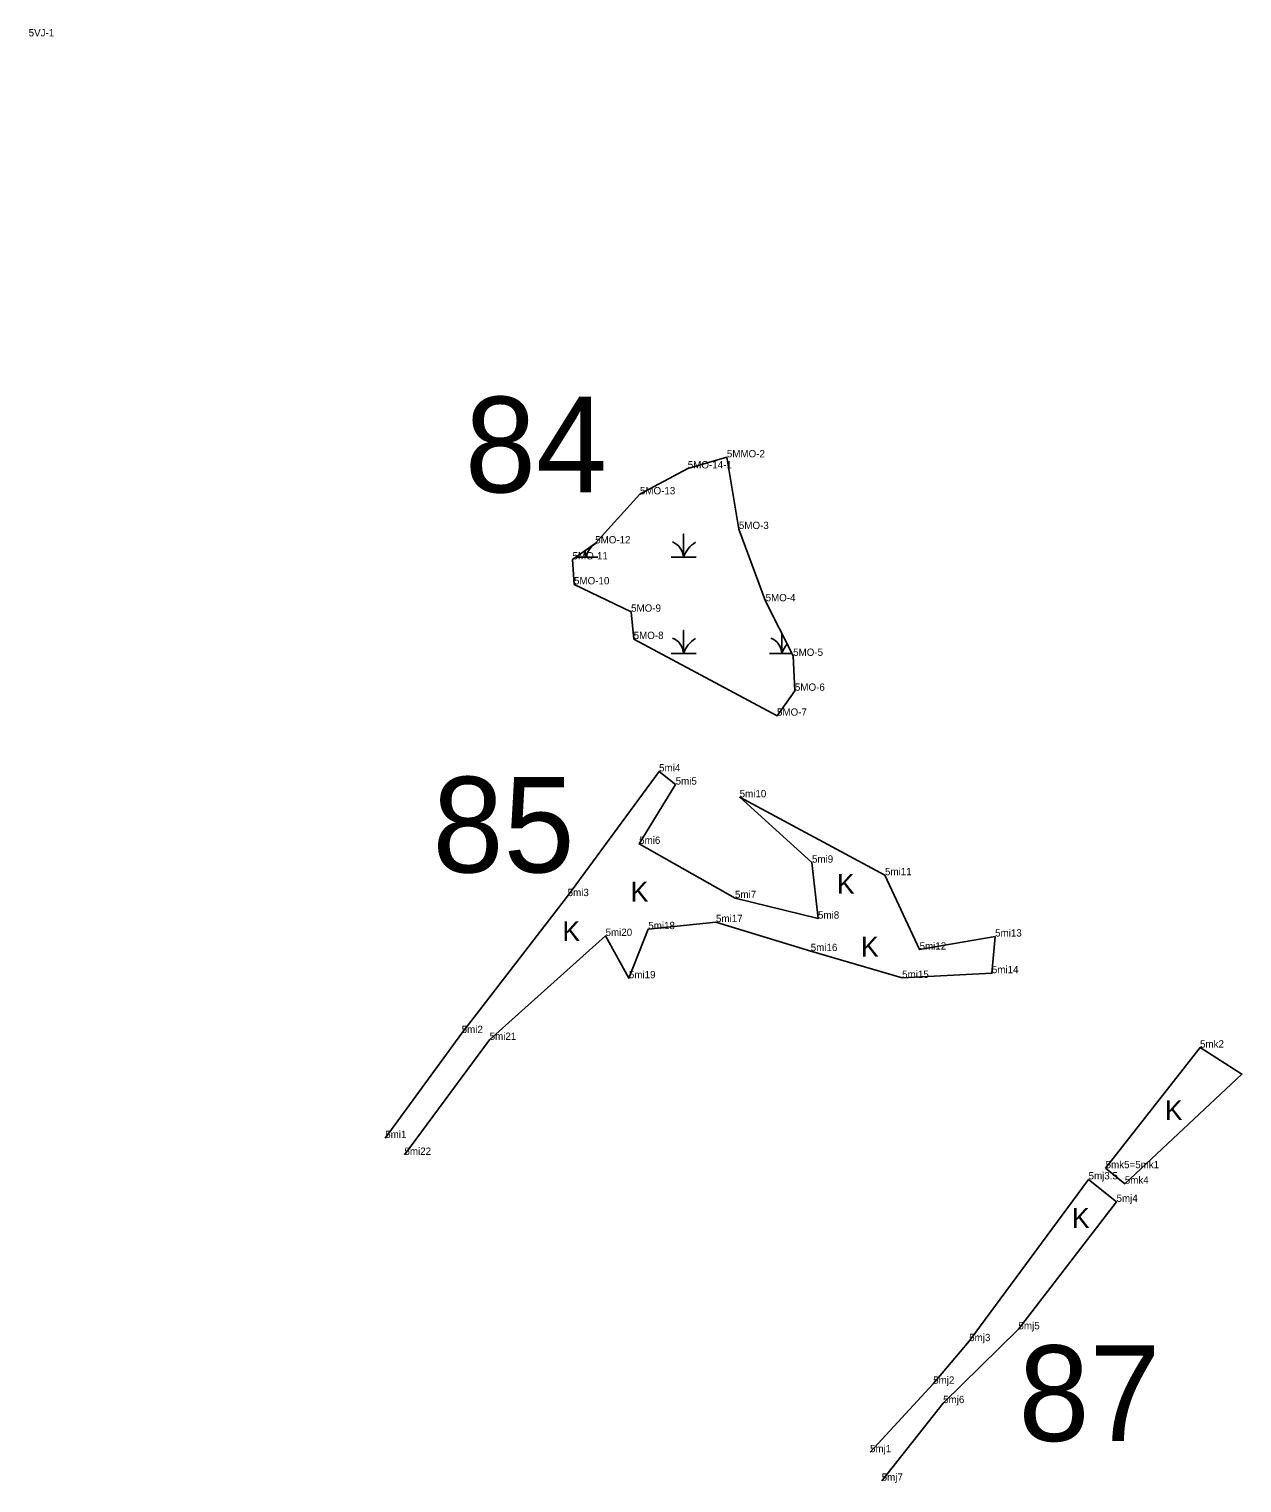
# Model space of a CAD drawing. Extents: x 2072529 to 2268796, y 436423 to 470397.
# Drawn here: x 2129755 to 2130584, y 446158 to 447153 of the extents above; entities that cross this region are included whole.
import ezdxf

# ---------------------------------------------------------------- set-up
doc = ezdxf.new("R2010")
doc.units = 0
for name, color, linetype in [('Default', 7, 'Continuous'), ('Exist Environmental Wetland Boundary', 7, 'Continuous'), ('Exist Environmental Wetland Boundary Cogo Comment', 7, 'Continuous'), ('Exist Environmental Wetland Boundary Cogo Point CELL', 7, 'Continuous'), ('Exist Hydro Swamp or Marsh', 7, 'Continuous')]:
    doc.layers.add(name, color=color, linetype=linetype)

msp = doc.modelspace()

# ---------------------------------------------------------------- linework, layer by layer
at = {"layer": 'Exist Environmental Wetland Boundary'}
for points in [[(2130205.28, 446852.08), (2130232.01, 446859.66), (2130240.22, 446810.63), (2130258.5, 446761.21), (2130277.33, 446723.87), (2130278.53, 446700), (2130266.29, 446682.95), (2130168.29, 446735.39), (2130166.5, 446754.07), (2130127.49, 446772.77), (2130126.47, 446789.84), (2130141.95, 446800.79), (2130172.57, 446834.36)], [(2130491, 446373.48), (2130555.58, 446455.99), (2130584.22, 446437.87), (2130504.14, 446362.9)]]:
    msp.add_lwpolyline(points, close=True, dxfattribs=at)
for points in [[(2129998.37, 446394.12), (2130050.66, 446465.93), (2130123.11, 446559.57), (2130185.65, 446644.86), (2130196.98, 446635.85), (2130172.02, 446595.3), (2130237.57, 446558.23), (2130294.34, 446544.16), (2130290.21, 446582.45), (2130240.76, 446627.17), (2130340.13, 446573.85), (2130363.78, 446522.98), (2130415.44, 446531.92), (2130413.21, 446506.86), (2130351.84, 446503.6), (2130289.35, 446521.99), (2130224.55, 446541.78), (2130178.27, 446536.97), (2130165, 446503.38), (2130149.04, 446532.32), (2130069.78, 446461.25), (2130011.52, 446382.62)], [(2130329.92, 446179.25), (2130373.09, 446226.07), (2130397.71, 446255.21), (2130479.36, 446365.84), (2130498.48, 446350.48), (2130431.42, 446263.3), (2130379.9, 446212.81), (2130337.88, 446159.75)]]:
    msp.add_lwpolyline(points, dxfattribs=at)
at = {"layer": 'Exist Environmental Wetland Boundary Cogo Point CELL'}
for p, q in [((2130232.01, 446859.66), (2130232.01, 446859.66)), ((2130205.28, 446852.08), (2130205.28, 446852.08)), ((2130172.57, 446834.36), (2130172.57, 446834.36)), ((2130240.22, 446810.63), (2130240.22, 446810.63)), ((2130141.95, 446800.79), (2130141.95, 446800.79)), ((2130126.47, 446789.84), (2130126.47, 446789.84)), ((2130127.49, 446772.77), (2130127.49, 446772.77)), ((2130258.5, 446761.21), (2130258.5, 446761.21)), ((2130166.5, 446754.07), (2130166.5, 446754.07)), ((2130168.29, 446735.39), (2130168.29, 446735.39)), ((2130277.33, 446723.87), (2130277.33, 446723.87)), ((2130278.53, 446700), (2130278.53, 446700)), ((2130266.29, 446682.95), (2130266.29, 446682.95)), ((2130185.65, 446644.86), (2130185.65, 446644.86)), ((2130196.98, 446635.85), (2130196.98, 446635.85)), ((2130240.76, 446627.17), (2130240.76, 446627.17)), ((2130172.02, 446595.3), (2130172.02, 446595.3)), ((2130290.21, 446582.45), (2130290.21, 446582.45)), ((2130340.13, 446573.85), (2130340.13, 446573.85)), ((2130123.11, 446559.57), (2130123.11, 446559.57)), ((2130237.57, 446558.23), (2130237.57, 446558.23)), ((2130224.55, 446541.78), (2130224.55, 446541.78)), ((2130294.34, 446544.16), (2130294.34, 446544.16)), ((2130149.04, 446532.32), (2130149.04, 446532.32)), ((2130178.27, 446536.97), (2130178.27, 446536.97)), ((2130415.44, 446531.92), (2130415.44, 446531.92)), ((2130289.35, 446521.99), (2130289.35, 446521.99)), ((2130363.78, 446522.98), (2130363.78, 446522.98)), ((2130165, 446503.38), (2130165, 446503.38)), ((2130351.84, 446503.6), (2130351.84, 446503.6)), ((2130413.21, 446506.86), (2130413.21, 446506.86)), ((2130050.66, 446465.93), (2130050.66, 446465.93)), ((2130069.78, 446461.25), (2130069.78, 446461.25)), ((2130555.58, 446455.99), (2130555.58, 446455.99)), ((2130584.22, 446437.87), (2130584.22, 446437.87)), ((2129998.37, 446394.12), (2129998.37, 446394.12)), ((2130011.52, 446382.62), (2130011.52, 446382.62)), ((2130491, 446373.48), (2130491, 446373.48)), ((2130479.36, 446365.84), (2130479.36, 446365.84)), ((2130504.14, 446362.9), (2130504.14, 446362.9)), ((2130498.48, 446350.48), (2130498.48, 446350.48)), ((2130431.42, 446263.3), (2130431.42, 446263.3)), ((2130397.71, 446255.21), (2130397.71, 446255.21)), ((2130373.09, 446226.07), (2130373.09, 446226.07)), ((2130379.9, 446212.81), (2130379.9, 446212.81)), ((2130329.92, 446179.25), (2130329.92, 446179.25)), ((2130337.88, 446159.75), (2130337.88, 446159.75))]:
    msp.add_line(p, q, dxfattribs=at)
at = {"layer": 'Exist Hydro Swamp or Marsh'}
for points in [[(2130193.82, 446791.33), (2130202.42, 446791.33), (2130202.42, 446807.11), (2130202.42, 446791.33), (2130211.03, 446791.33)], [(2130128.57, 446791.33), (2130135.17, 446791.33), (2130135.17, 446796)], [(2130135.17, 446796), (2130135.17, 446791.33), (2130143.78, 446791.33)], [(2130193.82, 446725.53), (2130202.42, 446725.53), (2130202.42, 446741.31), (2130202.42, 446725.53), (2130211.03, 446725.53)], [(2130261.07, 446725.53), (2130269.67, 446725.53), (2130269.67, 446739.05)], [(2130269.67, 446739.05), (2130269.67, 446725.53), (2130276.49, 446725.53)]]:
    msp.add_lwpolyline(points, dxfattribs=at)
for centre, radius, start, end in [((2130153.42, 446785.27), 19.22, 122.12745, 161.62219), ((2130190.16, 446790.44), 12.3, 4.14034, 67.53497), ((2130220.67, 446785.27), 19.22, 122.12745, 161.62219), ((2130122.91, 446790.44), 12.3, 4.14034, 23.32416), ((2130190.16, 446724.64), 12.3, 4.14034, 67.53497), ((2130220.67, 446719.47), 19.22, 122.12745, 161.62219), ((2130257.41, 446724.64), 12.3, 4.14034, 67.53497), ((2130287.92, 446719.47), 19.22, 139.63793, 161.62219)]:
    msp.add_arc(centre, radius, start, end, dxfattribs=at)

# ---------------------------------------------------------------- texts
at = {"layer": 'Default'}
for s, p in [('84', (2130052.83, 446835.71)), ('85', (2130030.69, 446575.78)), ('87', (2130431.41, 446186.92))]:
    msp.add_text(s, height=65.34, dxfattribs=at).set_placement(p)
at = {"layer": 'Exist Environmental Wetland Boundary Cogo Comment'}
for s, p in [('5VJ-1', (2129754.55, 447147.54)), ('5MO-14-1', (2130205.28, 446852.08)), ('5MMO-2', (2130232.01, 446859.66)), ('5MO-13', (2130172.57, 446834.36)), ('5MO-3', (2130240.22, 446810.63)), ('5MO-12', (2130141.95, 446800.79)), ('5MO-11', (2130126.47, 446789.84)), ('5MO-10', (2130127.49, 446772.77)), ('5MO-9', (2130166.5, 446754.07)), ('5MO-4', (2130258.5, 446761.21)), ('5MO-8', (2130168.29, 446735.39)), ('5MO-5', (2130277.33, 446723.87)), ('5MO-6', (2130278.53, 446700)), ('5MO-7', (2130266.29, 446682.95)), ('5mi4', (2130185.65, 446644.86)), ('5mi5', (2130196.98, 446635.85)), ('5mi10', (2130240.76, 446627.17)), ('5mi6', (2130172.02, 446595.3)), ('5mi9', (2130290.21, 446582.45)), ('5mi11', (2130340.13, 446573.85)), ('5mi3', (2130123.11, 446559.57)), ('5mi7', (2130237.57, 446558.23)), ('5mi8', (2130294.34, 446544.16)), ('5mi18', (2130178.27, 446536.97)), ('5mi17', (2130224.55, 446541.78)), ('5mi20', (2130149.04, 446532.32)), ('5mi13', (2130415.44, 446531.92)), ('5mi16', (2130289.35, 446521.99)), ('5mi12', (2130363.78, 446522.98)), ('5mi14', (2130413.21, 446506.86)), ('5mi19', (2130165, 446503.38)), ('5mi15', (2130351.84, 446503.6)), ('5mi2', (2130050.66, 446465.93)), ('5mi21', (2130069.78, 446461.25)), ('5mk2', (2130555.58, 446455.99)), ('5mi1', (2129998.37, 446394.12)), ('5mi22', (2130011.52, 446382.62)), ('5mj3.5', (2130479.36, 446365.84)), ('5mk5=5mk1', (2130491, 446373.48)), ('5mk4', (2130504.14, 446362.9)), ('5mj4', (2130498.48, 446350.48)), ('5mj3', (2130397.71, 446255.21)), ('5mj5', (2130431.42, 446263.3)), ('5mj2', (2130373.09, 446226.07)), ('5mj6', (2130379.9, 446212.81)), ('5mj1', (2130329.92, 446179.25)), ('5mj7', (2130337.88, 446159.75))]:
    msp.add_text(s, height=5, dxfattribs=at).set_placement(p)
at = {"layer": 'Exist Hydro Swamp or Marsh'}
for p in [(2130166.19, 446555.87), (2130307.24, 446561.18), (2130119.53, 446528.83), (2130323.68, 446518.22), (2130531.55, 446406.34), (2130467.92, 446332.63)]:
    msp.add_text('K', height=13.6, dxfattribs=at).set_placement(p)

doc.saveas('drawing.dxf')
